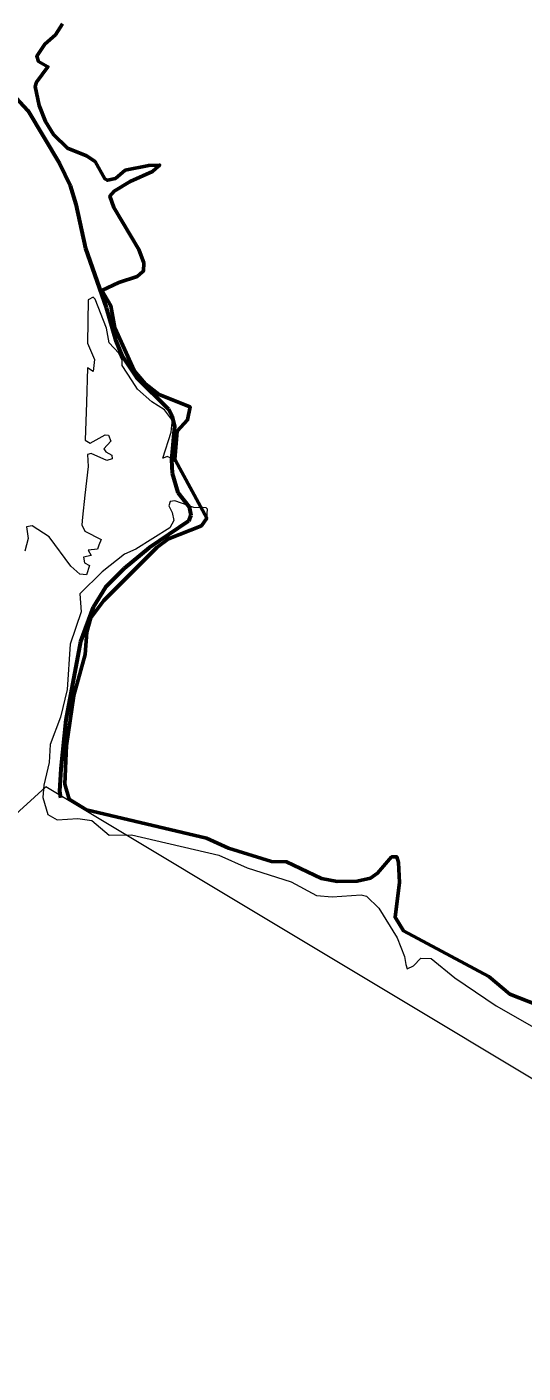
# Model space of a CAD drawing. Extents: x 553962 to 842807, y 8883888 to 9032388.
# Drawn here: x 799608 to 800073, y 9016604 to 9017864 of the extents above; entities that cross this region are included whole.
import ezdxf

# ---------------------------------------------------------------- set-up
doc = ezdxf.new("R2010")
doc.units = 0
doc.header["$LTSCALE"] = 200
doc.linetypes.add('LONG_DASH_SHORT_DASH', pattern=[9.9, 6, -1.2, 1.5, -1.2])
for name, color, linetype, lineweight in [('25', 7, 'Continuous', 13), ('28', 7, 'Continuous', 53), ('7', 7, 'LONG_DASH_SHORT_DASH', 60), ('8', 7, 'Continuous', 13)]:
    doc.layers.add(name, color=color, linetype=linetype, lineweight=lineweight)

msp = doc.modelspace()

# ---------------------------------------------------------------- linework, layer by layer
at = {"layer": '25'}
for points in [[(799641.6, 9017866.9), (799635.2, 9017856.8), (799625.2, 9017848), (799617.6, 9017836.6), (799619.3, 9017831.7), (799628, 9017826.8), (799617.4, 9017812.5), (799616.1, 9017808.2), (799619.7, 9017790.5), (799625.7, 9017775.5), (799633.1, 9017763.5), (799646.3, 9017750.5), (799664.1, 9017743.5), (799672.2, 9017738), (799681.3, 9017721.9), (799683.7, 9017720.6), (799691.3, 9017722.3), (799700.4, 9017729.9), (799722.5, 9017734.4), (799732.6, 9017734.7), (799732.6, 9017734.7), (799731.8, 9017733.9)], [(799641.6, 9017866.9), (799635.2, 9017856.8), (799625.2, 9017848), (799617.6, 9017836.6), (799619.3, 9017831.7), (799628, 9017826.8), (799617.4, 9017812.5), (799616.1, 9017808.2), (799619.7, 9017790.5), (799625.7, 9017775.5), (799633.1, 9017763.5), (799646.3, 9017750.5), (799664.1, 9017743.5), (799672.2, 9017738), (799681.3, 9017721.9), (799683.7, 9017720.6), (799691.3, 9017722.3), (799700.4, 9017729.9), (799722.5, 9017734.4), (799732.6, 9017734.7), (799732.6, 9017734.7), (799731.8, 9017733.9)], [(799731.8, 9017733.9), (799726.1, 9017728.8), (799705.1, 9017719.5), (799690, 9017710.4), (799686, 9017705.8), (799689.6, 9017694.9), (799713.2, 9017655.8), (799717.7, 9017643.1), (799717.4, 9017635.4), (799716.6, 9017634.7)], [(799731.8, 9017733.9), (799726.1, 9017728.8), (799705.1, 9017719.5), (799690, 9017710.4), (799686, 9017705.8), (799689.6, 9017694.9), (799713.2, 9017655.8), (799717.7, 9017643.1), (799717.4, 9017635.4), (799716.6, 9017634.7)], [(799716.6, 9017634.7), (799711.7, 9017630.5), (799694.5, 9017624.8), (799678.6, 9017617.3), (799686.8, 9017603.1), (799690.7, 9017582.3), (799708.8, 9017542.5), (799708.8, 9017542.5), (799719.5, 9017529.8), (799732.3, 9017519.9), (799761, 9017508.5)], [(799716.6, 9017634.7), (799711.7, 9017630.5), (799694.5, 9017624.8), (799678.6, 9017617.3), (799686.8, 9017603.1), (799690.7, 9017582.3), (799708.8, 9017542.5), (799708.8, 9017542.5), (799719.5, 9017529.8), (799732.3, 9017519.9), (799761, 9017508.5)], [(799706.9, 9017532.7), (799697.7, 9017547.2), (799697.7, 9017551.7), (799694.3, 9017558.5), (799685.3, 9017568.3), (799683, 9017581.9), (799672.4, 9017609.1), (799670.3, 9017611.2), (799665.8, 9017608.6), (799665.2, 9017567.9), (799671.5, 9017552.6), (799670.3, 9017541.5), (799665.2, 9017545), (799664.1, 9017512.4)], [(799706.9, 9017532.7), (799697.7, 9017547.2), (799697.7, 9017551.7), (799694.3, 9017558.5), (799685.3, 9017568.3), (799683, 9017581.9), (799672.4, 9017609.1), (799670.3, 9017611.2), (799665.8, 9017608.6), (799665.2, 9017567.9), (799671.5, 9017552.6), (799670.3, 9017541.5), (799665.2, 9017545), (799664.1, 9017512.4)], [(799744.1, 9017490.9), (799744.6, 9017495.7), (799737.2, 9017505.4), (799725.3, 9017513.2), (799711.9, 9017525), (799706.9, 9017532.7)], [(799744.1, 9017490.9), (799744.6, 9017495.7), (799737.2, 9017505.4), (799725.3, 9017513.2), (799711.9, 9017525), (799706.9, 9017532.7)], [(799664.1, 9017512.4), (799662.8, 9017477.2), (799667.5, 9017474.4), (799681.7, 9017482), (799684.9, 9017481.7), (799686.8, 9017476.3)], [(799664.1, 9017512.4), (799662.8, 9017477.2), (799667.5, 9017474.4), (799681.7, 9017482), (799684.9, 9017481.7), (799686.8, 9017476.3)], [(799761, 9017508.5), (799761.1, 9017508.4), (799758.8, 9017496.1), (799748.9, 9017485.6), (799746.8, 9017458.9), (799746.3, 9017459.1)], [(799761, 9017508.5), (799761.1, 9017508.4), (799758.8, 9017496.1), (799748.9, 9017485.6), (799746.8, 9017458.9), (799746.3, 9017459.1)], [(799735.8, 9017460.4), (799735.7, 9017460.3), (799743.5, 9017484.7), (799744.1, 9017490.9)], [(799735.8, 9017460.4), (799735.7, 9017460.3), (799743.5, 9017484.7), (799744.1, 9017490.9)], [(799686.8, 9017476.3), (799686.8, 9017476.3), (799680.5, 9017468.9), (799682.1, 9017466.1), (799687.9, 9017463.1), (799688.1, 9017459.8), (799683.2, 9017458), (799668.4, 9017464.8), (799665, 9017463.7), (799665.6, 9017452.4), (799662.7, 9017425.5), (799660.4, 9017405)], [(799686.8, 9017476.3), (799686.8, 9017476.3), (799680.5, 9017468.9), (799682.1, 9017466.1), (799687.9, 9017463.1), (799688.1, 9017459.8), (799683.2, 9017458), (799668.4, 9017464.8), (799665, 9017463.7), (799665.6, 9017452.4), (799662.7, 9017425.5), (799660.4, 9017405)], [(799746.3, 9017459.1), (799739.8, 9017461.7), (799735.8, 9017460.4), (799735.8, 9017460.8), (799735.8, 9017460.4)], [(799746.3, 9017459.1), (799739.8, 9017461.7), (799735.8, 9017460.4), (799735.8, 9017460.8), (799735.8, 9017460.4)], [(799645.5, 9017191.3), (799652.3, 9017237.9), (799662.8, 9017276.3), (799664.5, 9017297.3), (799668.3, 9017310.7), (799680.4, 9017327.1), (799730, 9017376.5), (799741, 9017384.9), (799771.7, 9017397), (799776.8, 9017404.2), (799777.6, 9017412.4), (799776.2, 9017413.9), (799764.8, 9017414.1), (799746.8, 9017420.4), (799742.5, 9017419.7), (799741.2, 9017415.5), (799744.5, 9017409.3), (799746, 9017401.9), (799742.2, 9017395.2), (799710.5, 9017375), (799699.8, 9017370.5), (799678.8, 9017354), (799658, 9017333.1), (799659.3, 9017316.4), (799649, 9017286.2), (799646, 9017243.6), (799639.8, 9017217.6), (799630, 9017192.3), (799629.1, 9017175.2), (799624.2, 9017154.1), (799623.2, 9017142.6), (799628, 9017126.7), (799636.8, 9017121.5), (799656.1, 9017122.9), (799669, 9017121.1), (799685.4, 9017107.3), (799706.3, 9017107.5), (799788, 9017088.6), (799814.6, 9017076.8), (799855.8, 9017063.5), (799879.5, 9017050.6), (799894.3, 9017049.5), (799921.4, 9017051.3), (799926.3, 9017050), (799937.8, 9017038.9), (799955.1, 9017011.2), (799962, 9016993.6), (799963.1, 9016986.1), (799964.4, 9016982.1), (799970.4, 9016984.8), (799977.1, 9016992), (799986.8, 9016991.8), (800009.2, 9016973.7), (800047.7, 9016947.5), (800081.1, 9016928.5)], [(799618.5, 9017393.5), (799613.2, 9017396.8), (799608, 9017396), (799609.5, 9017385.1), (799606.3, 9017373.1)], [(799618.5, 9017393.5), (799613.2, 9017396.8), (799608, 9017396), (799609.5, 9017385.1), (799606.3, 9017373.1)], [(799660.4, 9017405), (799659.7, 9017397.9), (799662.6, 9017392), (799677.9, 9017384.1), (799675.7, 9017378.7)], [(799660.4, 9017405), (799659.7, 9017397.9), (799662.6, 9017392), (799677.9, 9017384.1), (799675.7, 9017378.7)], [(799675.7, 9017378.7), (799674.3, 9017375.2), (799665.7, 9017374.2), (799668.6, 9017369), (799661.4, 9017367.7), (799662.2, 9017362.2), (799666.9, 9017359.8), (799664.3, 9017350.9), (799657.8, 9017351.6), (799649.5, 9017359.2), (799629.2, 9017386.7), (799618.5, 9017393.5)], [(799675.7, 9017378.7), (799674.3, 9017375.2), (799665.7, 9017374.2), (799668.6, 9017369), (799661.4, 9017367.7), (799662.2, 9017362.2), (799666.9, 9017359.8), (799664.3, 9017350.9), (799657.8, 9017351.6), (799649.5, 9017359.2), (799629.2, 9017386.7), (799618.5, 9017393.5)], [(800094, 9016945.2), (800060.7, 9016958.5), (800040.8, 9016974.9), (799960.9, 9017017.8), (799953.2, 9017030.4), (799957.3, 9017063), (799956.2, 9017081.7), (799954.7, 9017087.1), (799949.8, 9017086.9), (799936.8, 9017071.8), (799930, 9017066.9), (799917.6, 9017064.1), (799898.8, 9017063.9), (799884.3, 9017066.8), (799851.5, 9017082.3), (799837.5, 9017082.6), (799797, 9017095.1), (799776.4, 9017104.5), (799664.2, 9017131), (799647.9, 9017141), (799643.8, 9017155.1), (799645.5, 9017191.3)]]:
    msp.add_lwpolyline(points, dxfattribs=at)
at = {"layer": '28'}
for points in [[(799641.6, 9017866.9), (799635.2, 9017856.8), (799625.2, 9017848), (799617.6, 9017836.6), (799619.3, 9017831.7), (799628, 9017826.8), (799617.4, 9017812.5), (799616.1, 9017808.2), (799619.7, 9017790.5), (799625.7, 9017775.5), (799633.1, 9017763.5), (799646.3, 9017750.5), (799664.1, 9017743.5), (799672.2, 9017738), (799681.3, 9017721.9), (799683.7, 9017720.6), (799691.3, 9017722.3), (799700.4, 9017729.9), (799722.5, 9017734.4), (799732.6, 9017734.7), (799732.6, 9017734.7), (799731.8, 9017733.9)], [(799731.8, 9017733.9), (799726.1, 9017728.8), (799705.1, 9017719.5), (799690, 9017710.4), (799686, 9017705.8), (799689.6, 9017694.9), (799713.2, 9017655.8), (799717.7, 9017643.1), (799717.4, 9017635.4), (799716.6, 9017634.7)], [(799716.6, 9017634.7), (799711.7, 9017630.5), (799694.5, 9017624.8), (799678.6, 9017617.3), (799686.8, 9017603.1), (799690.7, 9017582.3), (799708.8, 9017542.5), (799708.8, 9017542.5), (799719.5, 9017529.8), (799732.3, 9017519.9), (799761, 9017508.5)], [(799761, 9017508.5), (799761.1, 9017508.4), (799758.8, 9017496.1), (799748.9, 9017485.6), (799746.8, 9017458.9), (799746, 9017459.7)], [(799746, 9017459.7), (799747.4, 9017458.2), (799776.8, 9017404.2), (799771.7, 9017397), (799741, 9017384.9), (799730, 9017376.5), (799680.4, 9017327.1), (799668.3, 9017310.7), (799664.5, 9017297.3), (799662.8, 9017276.3), (799652.3, 9017237.9), (799645.5, 9017191.3)], [(799645.5, 9017191.3), (799643.8, 9017155.1), (799647.9, 9017141), (799664.2, 9017131), (799776.4, 9017104.5), (799797, 9017095.1), (799837.5, 9017082.6), (799851.5, 9017082.3), (799884.3, 9017066.8), (799898.8, 9017063.9), (799917.6, 9017064.1), (799930, 9017066.9), (799936.8, 9017071.8), (799949.8, 9017086.9), (799954.7, 9017087.1), (799956.2, 9017081.7), (799957.3, 9017063), (799953.2, 9017030.4), (799960.9, 9017017.8), (800040.8, 9016974.9), (800060.7, 9016958.5), (800094, 9016945.2)]]:
    msp.add_lwpolyline(points, dxfattribs=at)
at = {"layer": '7'}
msp.add_lwpolyline([(799563.8, 9017834.4), (799609.3, 9017785.9), (799639, 9017736.3), (799648.7, 9017715.5), (799654.3, 9017698.3), (799663.2, 9017656.7), (799682.6, 9017601.4), (799691.5, 9017570.3), (799697.3, 9017556.5), (799711, 9017535.7), (799740.8, 9017506.3), (799744, 9017500.3), (799746.6, 9017489.8), (799743.6, 9017458.8), (799744.3, 9017446.1), (799749.6, 9017428.1), (799760.2, 9017414.6), (799762, 9017406.8), (799759.8, 9017401.2), (799722.7, 9017376.4), (799699.5, 9017357.1), (799682, 9017339.4), (799670.3, 9017320.8), (799658.5, 9017288.5), (799644.9, 9017215.1), (799640.1, 9017169.5), (799639, 9017148.4), (799639.7, 9017142.1)], dxfattribs=at)
at = {"layer": '8'}
msp.add_lwpolyline([(807863, 9013365.6), (806375.7, 9013549.4), (805081, 9014678.6), (804206.1, 9014556), (803029.2, 9015533.3), (802153.2, 9015648.2), (800772.1, 9016890), (800150.9, 9016837.5), (799626, 9017152.6), (799136.1, 9016706.2), (798996.1, 9016863.7), (798789.9, 9016829.7), (799043.9, 9017229.2), (799176.2, 9018243.5), (799984.5, 9018661.7), (800520.4, 9019713.2), (801995.9, 9020193.7), (803643.6, 9022143.4), (803727.1, 9023006.9), (804130.8, 9023299.4), (804604.1, 9023550.1), (805264.2, 9022690.6), (805660, 9021660.8), (806914.8, 9022268.8)], dxfattribs=at)

doc.saveas('drawing.dxf')
